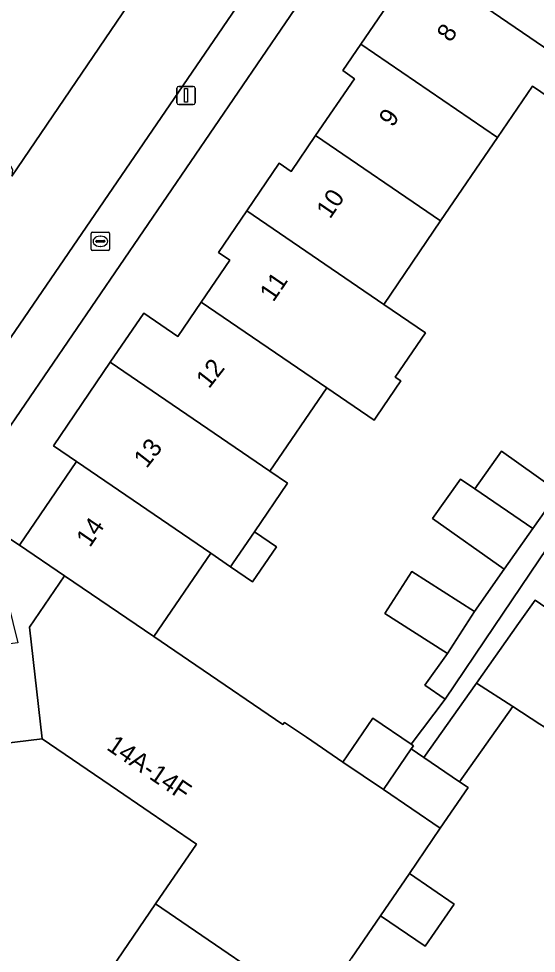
# Model space of a CAD drawing. Extents: x 159664 to 160323, y 385312 to 386115.
# Drawn here: x 160034.2 to 160062.5, y 385414.8 to 385466 of the extents above; entities that cross this region are included whole.
import ezdxf

# ---------------------------------------------------------------- set-up
doc = ezdxf.new("R2010")
doc.units = 0
for name, color, linetype in [('IMGEO_Brandkraan', 7, 'Continuous'), ('IMGEO_Erf', 7, 'Continuous'), ('IMGEO_Lichtmast', 7, 'Continuous'), ('IMGEO_Pand', 7, 'Continuous'), ('IMGEO_Pand_nummerreeks', 7, 'Continuous'), ('IMGEO_Parkeervlak_open', 7, 'Continuous'), ('IMGEO_Rijbaan_lokaal_open', 7, 'Continuous'), ('IMGEO_Voetpad_open', 7, 'Continuous')]:
    doc.layers.add(name, color=color, linetype=linetype)

msp = doc.modelspace()

# ---------------------------------------------------------------- linework, layer by layer
at = {"layer": 'IMGEO_Brandkraan'}
for p, q in [((160038.146, 385453.391), (160038.146, 385454.243)), ((160038.221, 385454.317), (160039.073, 385454.317)), ((160038.405, 385453.811), (160038.405, 385453.823)), ((160038.448, 385453.86), (160038.846, 385453.86)), ((160038.634, 385454.097), (160038.659, 385454.097)), ((160038.889, 385453.823), (160038.889, 385453.811)), ((160039.147, 385454.243), (160039.147, 385453.391)), ((160039.073, 385453.317), (160038.221, 385453.317)), ((160038.843, 385453.774), (160038.445, 385453.774)), ((160038.657, 385453.537), (160038.632, 385453.537))]:
    msp.add_line(p, q, dxfattribs=at)
for points in [[(160038.146, 385453.391), (160038.146, 385454.243)], [(160038.221, 385454.317), (160039.073, 385454.317)], [(160039.147, 385454.243), (160039.147, 385453.391)], [(160039.073, 385453.317), (160038.221, 385453.317)]]:
    msp.add_lwpolyline(points, dxfattribs=at)
for centre, radius, start, end in [((160038.223, 385454.241), 0.0765, 91.552, 178.448), ((160038.223, 385454.241), 0.0765, 91.552, 178.448), ((160038.445, 385453.82), 0.0403, 85.8775, 175.7526), ((160038.85, 385453.822), 0.0386, 1.7309, 96.639), ((160039.071, 385454.241), 0.0765, 1.552, 88.448), ((160039.071, 385454.241), 0.0765, 1.552, 88.448), ((160038.223, 385453.393), 0.0765, 181.552, 268.448), ((160038.223, 385453.393), 0.0765, 181.552, 268.448), ((160038.442, 385453.81), 0.0366, 178.938, 274.7102), ((160038.846, 385453.817), 0.043, 264.8664, 352.4533), ((160039.071, 385453.393), 0.0765, 271.552, 358.448), ((160039.071, 385453.393), 0.0765, 271.552, 358.448)]:
    msp.add_arc(centre, radius, start, end, dxfattribs=at)
for centre, major_axis, ratio, start_param, end_param in [((160038.633, 385453.817), (-0.387, 0.002), 0.722429, 4.712389, 7.853982), ((160038.658, 385453.817), (-0.39, 0.002), 0.717154, 1.570796, 4.712389)]:
    msp.add_ellipse(centre, major_axis=major_axis, ratio=ratio, start_param=start_param, end_param=end_param, dxfattribs=at)
at = {"layer": 'IMGEO_Erf'}
for points in [[(160072.148, 385500), (160031.904, 385441.082), (160032.505, 385438.276), (160034.212, 385437.156), (160037.344, 385441.746), (160036.07, 385442.615), (160039.191, 385447.19), (160041.023, 385449.876), (160042.894, 385448.599), (160044.18, 385450.485), (160045.745, 385452.778), (160045.117, 385453.206), (160046.672, 385455.485), (160048.455, 385458.097), (160049.111, 385457.649), (160050.448, 385459.609), (160052.577, 385462.729), (160051.933, 385463.169), (160052.924, 385464.621), (160055.268, 385468.057)], [(160064.504, 385460.848), (160062.341, 385462.324), (160060.418, 385459.505), (160057.298, 385454.933), (160054.178, 385450.36), (160056.46, 385448.802), (160054.804, 385446.376), (160055.112, 385446.166), (160053.798, 385444.24), (160053.648, 385444.021), (160051.059, 385445.789), (160047.94, 385441.217), (160048.908, 385440.556), (160047.095, 385437.9), (160048.303, 385437.076), (160046.992, 385435.16), (160045.786, 385435.983), (160044.704, 385436.722), (160041.579, 385432.148), (160043.874, 385430.591), (160048.652, 385427.331), (160048.735, 385427.451), (160049.937, 385426.631), (160051.933, 385425.277), (160053.576, 385427.685), (160055.684, 385426.246), (160057.554, 385428.73), (160056.432, 385429.495), (160057.678, 385431.22), (160055.755, 385432.446), (160054.238, 385433.413), (160055.713, 385435.727), (160059.153, 385433.533), (160060.788, 385435.838), (160056.861, 385438.625), (160058.387, 385440.786), (160059.179, 385440.246), (160060.633, 385442.306), (160063.483, 385440.294)], [(160064.553, 385412.871), (160066.072, 385415.086), (160064.618, 385416.083), (160066.158, 385418.329), (160066.297, 385418.532), (160068.578, 385421.858), (160066.237, 385423.465), (160066.904, 385424.437), (160069.999, 385428.947), (160065.969, 385431.763), (160062.975, 385427.197), (160062.727, 385427.358), (160061.251, 385428.317), (160058.341, 385424.195), (160058.801, 385423.881), (160057.279, 385421.65), (160055.583, 385419.165), (160058.036, 385417.492), (160056.457, 385415.178), (160054.005, 385416.851), (160052.419, 385414.527)], [(160036.883, 385410.472), (160041.677, 385417.498), (160043.915, 385420.778), (160039.578, 385423.738), (160035.448, 385426.556), (160031.833, 385426.109), (160031.37, 385426.026), (160028.52, 385421.918), (160019.881, 385409.465)]]:
    msp.add_lwpolyline(points, dxfattribs=at)
at = {"layer": 'IMGEO_Lichtmast'}
for p, q in [((160042.845, 385461.409), (160042.845, 385462.209)), ((160042.845, 385462.209), (160042.845, 385461.409)), ((160042.945, 385462.309), (160043.735, 385462.309)), ((160043.735, 385462.309), (160042.945, 385462.309)), ((160043.835, 385462.209), (160043.835, 385461.409)), ((160043.835, 385461.409), (160043.835, 385462.209)), ((160043.735, 385461.309), (160042.945, 385461.309)), ((160042.945, 385461.309), (160043.735, 385461.309))]:
    msp.add_line(p, q, dxfattribs=at)
msp.add_lwpolyline([(160043.265, 385462.184), (160043.415, 385462.184), (160043.415, 385461.434), (160043.265, 385461.434), (160043.265, 385462.184)], dxfattribs=at)
for centre, start, end in [((160042.945, 385462.209), 90, 180), ((160042.945, 385462.209), 90, 180), ((160043.735, 385462.209), 0, 90), ((160043.735, 385462.209), 360, 90), ((160042.945, 385461.409), 180, 270), ((160042.945, 385461.409), 180, 270), ((160043.735, 385461.409), 270, 0), ((160043.735, 385461.409), 270, 0)]:
    msp.add_arc(centre, 0.1, start, end, dxfattribs=at)
at = {"layer": 'IMGEO_Pand'}
for points in [[(160065.7, 385462.601), (160068.82, 385467.174), (160066.657, 385468.65), (160059.121, 385473.795), (160058.13, 385472.342), (160058.806, 385471.881), (160056.677, 385468.76)], [(160056.677, 385468.76), (160055.902, 385467.625), (160055.268, 385468.057), (160052.924, 385464.621), (160060.418, 385459.505), (160062.341, 385462.324), (160064.504, 385460.848), (160065.7, 385462.601)], [(160052.924, 385464.621), (160051.933, 385463.169), (160052.577, 385462.729), (160050.448, 385459.609), (160057.298, 385454.933), (160060.418, 385459.505)], [(160054.178, 385450.36), (160057.298, 385454.933), (160050.448, 385459.609), (160049.111, 385457.649), (160048.455, 385458.097), (160046.672, 385455.485)], [(160046.672, 385455.485), (160045.117, 385453.206), (160045.745, 385452.778), (160044.18, 385450.485), (160051.059, 385445.789), (160053.648, 385444.021), (160053.798, 385444.24), (160055.112, 385446.166), (160054.804, 385446.376), (160056.46, 385448.802), (160054.178, 385450.36)], [(160047.94, 385441.217), (160051.059, 385445.789), (160044.18, 385450.485), (160042.894, 385448.599), (160041.023, 385449.876), (160039.191, 385447.19)], [(160047.94, 385441.217), (160039.191, 385447.19), (160036.07, 385442.615), (160037.344, 385441.746), (160044.704, 385436.722), (160045.786, 385435.983), (160045.935, 385436.201), (160047.095, 385437.9), (160048.908, 385440.556)], [(160063.483, 385440.294), (160060.633, 385442.306), (160059.179, 385440.246), (160062.357, 385438.076), (160063.769, 385440.092)], [(160044.704, 385436.722), (160037.344, 385441.746), (160034.212, 385437.156), (160036.675, 385435.475), (160041.579, 385432.148)], [(160062.357, 385438.076), (160059.179, 385440.246), (160058.387, 385440.786), (160056.861, 385438.625), (160060.788, 385435.838)], [(160047.095, 385437.9), (160045.935, 385436.201), (160045.786, 385435.983), (160046.992, 385435.16), (160048.303, 385437.076)], [(160049.937, 385426.631), (160048.735, 385427.451), (160048.652, 385427.331), (160043.874, 385430.591), (160041.579, 385432.148), (160036.675, 385435.475), (160034.754, 385432.66), (160035.448, 385426.556), (160039.578, 385423.738), (160043.915, 385420.778), (160041.677, 385417.498), (160050.389, 385411.553), (160052.419, 385414.527), (160054.005, 385416.851), (160055.583, 385419.165), (160057.279, 385421.65), (160054.164, 385423.763), (160051.933, 385425.277)], [(160059.153, 385433.533), (160055.713, 385435.727), (160054.238, 385433.413), (160055.755, 385432.446), (160057.678, 385431.22)], [(160065.969, 385431.763), (160062.475, 385434.155), (160061.562, 385432.861), (160059.265, 385429.607), (160061.251, 385428.317), (160062.727, 385427.358), (160062.975, 385427.197)], [(160061.251, 385428.317), (160059.265, 385429.607), (160056.386, 385425.529), (160058.341, 385424.195)], [(160055.692, 385426.002), (160055.803, 385426.165), (160055.684, 385426.246), (160053.576, 385427.685), (160051.933, 385425.277), (160054.164, 385423.763)], [(160058.341, 385424.195), (160056.386, 385425.529), (160055.692, 385426.002), (160054.164, 385423.763), (160057.279, 385421.65), (160058.801, 385423.881)], [(160055.583, 385419.165), (160054.005, 385416.851), (160056.457, 385415.178), (160058.036, 385417.492)], [(160050.389, 385411.553), (160041.677, 385417.498), (160036.883, 385410.472), (160040.34, 385408.113), (160036.148, 385401.97), (160032.667, 385404.345), (160029.753, 385400.075), (160033.176, 385397.74), (160033.069, 385397.582), (160038.383, 385393.956), (160041.127, 385397.978), (160045.743, 385404.743)]]:
    msp.add_lwpolyline(points, close=True, dxfattribs=at)
at = {"layer": 'IMGEO_Parkeervlak_open'}
msp.add_lwpolyline([(160031.274, 385462.288), (160032.387, 385460.35), (160033.828, 385457.753), (160033.788, 385457.377), (160048.49, 385479.009), (160050.513, 385481.978), (160069.015, 385509.049)], dxfattribs=at)
at = {"layer": 'IMGEO_Rijbaan_lokaal_open'}
for points in [[(160048.49, 385479.009), (160033.788, 385457.377)], [(160031.557, 385445.41), (160052.619, 385476.171)]]:
    msp.add_lwpolyline(points, dxfattribs=at)
msp.add_lwpolyline([(160032.732, 385437.373), (160034.128, 385431.814), (160030.564, 385431.373), (160031.079, 385430.28), (160031.833, 385426.109), (160035.448, 385426.556), (160034.754, 385432.66), (160036.675, 385435.475), (160034.212, 385437.156), (160032.505, 385438.276)], close=True, dxfattribs=at)
at = {"layer": 'IMGEO_Voetpad_open'}
for points in [[(160074.794, 385508.563), (160074.312, 385507.86), (160071.889, 385504.341), (160072.872, 385503.661), (160070.504, 385500.161), (160069.511, 385500.833), (160054.637, 385479.095), (160052.619, 385476.171), (160031.557, 385445.41), (160031.552, 385442.648), (160031.904, 385441.082), (160072.148, 385500)], [(160082.637, 385467.878), (160077.976, 385461.247), (160075.562, 385457.58), (160073.997, 385455.063), (160071.814, 385451.866), (160068.7, 385447.266), (160068.254, 385447.568), (160067.984, 385447.234), (160068.322, 385446.995), (160066.248, 385444.055), (160063.483, 385440.294), (160063.769, 385440.092), (160062.357, 385438.076), (160060.788, 385435.838), (160059.153, 385433.533), (160057.678, 385431.22), (160056.432, 385429.495), (160057.554, 385428.73), (160060.238, 385432.709), (160065.089, 385439.9), (160071.2, 385449.087), (160079.4, 385461.014), (160080.735, 385462.973), (160088.142, 385473.845)], [(160065.089, 385439.9), (160060.238, 385432.709), (160057.554, 385428.73), (160055.684, 385426.246), (160055.803, 385426.165), (160055.692, 385426.002), (160056.386, 385425.529), (160059.265, 385429.607), (160061.562, 385432.861), (160062.475, 385434.155), (160065.969, 385431.763)]]:
    msp.add_lwpolyline(points, dxfattribs=at)

# ---------------------------------------------------------------- texts
at = {"layer": 'IMGEO_Pand_nummerreeks'}
for s, rotation, p in [('8', 55.6797, (160057.839, 385464.674)), ('9', 55.6797, (160054.664, 385460.025)), ('10', 55.6797, (160051.235, 385454.999)), ('11', 55.68, (160048.126, 385450.446)), ('12', 51.9623, (160044.599, 385445.698)), ('13', 51.9615, (160041.182, 385441.33)), ('14', 55.6972, (160038.073, 385436.995)), ('14A-14F', 325.6856, (160038.935, 385425.993))]:
    msp.add_text(s, height=1, rotation=rotation, dxfattribs=at).set_placement(p)

doc.saveas('drawing.dxf')
